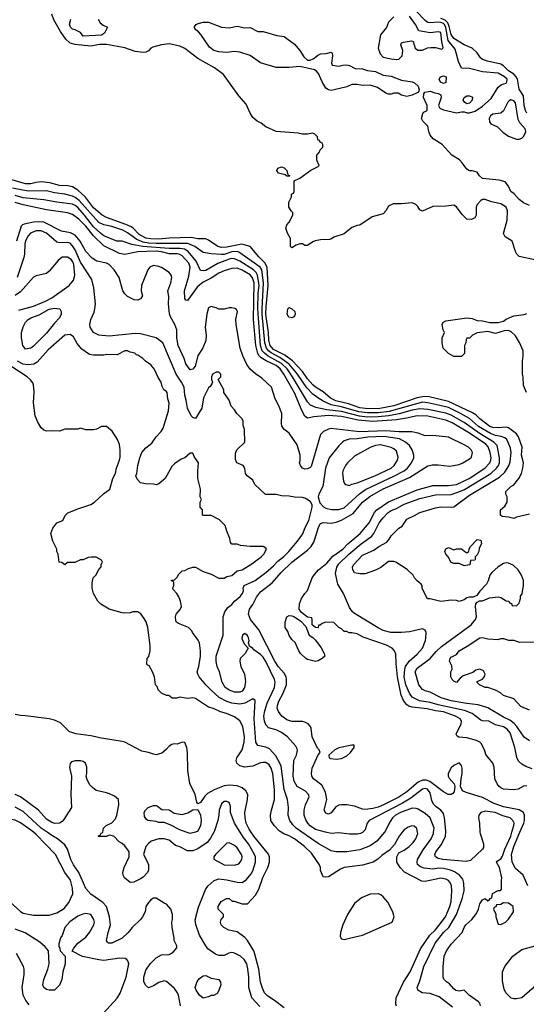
# Model space of a CAD drawing. Header units: inches. Extents: x 1793402 to 1900366, y 320852 to 470679.
# Tile 598 of 604: x 1871924 to 1875805, y 448681 to 456227. Entities that reach past the tile are written whole.
import ezdxf

# ---------------------------------------------------------------- set-up
doc = ezdxf.new("R2010")
doc.units = ezdxf.units.IN
doc.header["$MEASUREMENT"] = 0
doc.layers.add('B8474', color=7, linetype='Continuous')
doc.layers.add('B8475', color=7, linetype='Continuous')

msp = doc.modelspace()

# ---------------------------------------------------------------- linework, layer by layer
at = {"layer": 'B8474', "color": 4}
for points, elevation in [([(1871850, 449466), (1871930, 449391), (1871950, 449378.8), (1872030, 449362.8), (1872150, 449362.8), (1872210, 449381), (1872264.1, 449415.9), (1872300.1, 449459.9), (1872331.7, 449528.3), (1872329.5, 449570), (1872312.8, 449632.8), (1872271.4, 449691.4), (1872199.3, 449830), (1872050, 449982), (1872029, 450000)], 316), ([(1873157.2, 448670), (1873141.2, 448750), (1873133.2, 448770), (1873110, 448802), (1873050, 448855.3), (1873030, 448862), (1872990, 448849), (1872950, 448822), (1872910, 448808), (1872887.3, 448827.3), (1872876.4, 448856.4), (1872875.3, 448890), (1872890, 448942), (1872924, 448990), (1872970, 449038), (1873010, 449061), (1873070, 449062), (1873100.4, 449079.6), (1873127.3, 449112.7), (1873128, 449130), (1873108.7, 449170), (1873108.7, 449190), (1873093.2, 449270), (1873089, 449310), (1873095.3, 449330), (1873095.3, 449370), (1873082, 449410), (1873048.9, 449448.9), (1873030, 449455.3), (1872970, 449494), (1872950, 449494), (1872930, 449482), (1872910, 449462), (1872891, 449430), (1872886, 449390), (1872866, 449350), (1872851, 449330), (1872786, 449270), (1872756, 449230), (1872710, 449189), (1872630, 449149), (1872606, 449150), (1872596.4, 449156.4), (1872588.7, 449170), (1872601.2, 449230), (1872621.2, 449290), (1872612.7, 449350), (1872589, 449430), (1872561.5, 449461.5), (1872470, 449524), (1872430, 449568.7), (1872376.2, 449690), (1872337, 449750), (1872317, 449790), (1872289.6, 449869.6), (1872270, 449904), (1872213.2, 449950), (1872170, 449974), (1872134, 450000)], 312), ([(1873410.6, 450000), (1873385.1, 449954.9), (1873359.5, 449920.5), (1873290, 449872.7), (1873250, 449856), (1873210, 449857.2), (1873150, 449889), (1873118.6, 449898.6), (1873070, 449939.3), (1873030, 449949.3), (1872990, 449949.2), (1872932, 449930), (1872910, 449914), (1872890.9, 449889.1), (1872872, 449830), (1872904.7, 449770), (1872911, 449750), (1872911.3, 449710), (1872904.7, 449690), (1872870, 449655.3), (1872850, 449642), (1872798, 449618), (1872770, 449615.3), (1872728, 449650), (1872718, 449670), (1872715.3, 449690), (1872724, 449730), (1872762, 449810), (1872762, 449850), (1872758, 449858), (1872730, 449895.3), (1872710, 449914), (1872686, 449926), (1872646, 449970), (1872610, 449978), (1872590, 449968), (1872530, 449966), (1872526, 449970), (1872542, 449978), (1872547.3, 449992.7), (1872562, 449998), (1872562.3, 450000)], 308), ([(1873272, 450000), (1873270, 449999), (1873230, 449989.3), (1873199.4, 450000)], 304), ([(1873765.3, 448665.3), (1873702.7, 448730), (1873680.9, 448810), (1873680.9, 448890), (1873673.4, 448953.4), (1873663.7, 448990), (1873643.3, 449023.3), (1873615.3, 449050), (1873570, 449073.2), (1873550, 449077.2), (1873527.5, 449072.5), (1873490, 449055.3), (1873450, 449055.3), (1873424.7, 449064.7), (1873390, 449088.7), (1873366.8, 449106.8), (1873350, 449128.7), (1873301.2, 449210), (1873272.5, 449292.5), (1873269.2, 449329.2), (1873293.8, 449426.2), (1873350, 449564.7), (1873369.2, 449590), (1873414, 449630), (1873450, 449643), (1873510, 449634.9), (1873590, 449616.3), (1873630, 449614.8), (1873662.5, 449637.5), (1873698, 449682), (1873710, 449704.7), (1873731.8, 449770), (1873732, 449810), (1873723.7, 449830), (1873676.2, 449910), (1873638.6, 449958.6), (1873612.9, 450000)], 308), ([(1873950, 448652.7), (1873877.2, 448710), (1873824.4, 448744.4), (1873799.3, 448770), (1873783.9, 448803.9), (1873769.6, 448850), (1873756.9, 448950), (1873725.8, 449065.8), (1873717, 449090), (1873670, 449169), (1873650, 449194), (1873590, 449235.3), (1873526, 449250), (1873488, 449270), (1873468.7, 449290), (1873462, 449310), (1873468.4, 449331.6), (1873486, 449350), (1873486, 449370), (1873446, 449410), (1873446, 449430), (1873468, 449470), (1873508.9, 449491.1), (1873530, 449491.3), (1873552, 449472), (1873568, 449472), (1873630, 449451.3), (1873670, 449452), (1873730, 449518), (1873757.2, 449562.8), (1873788.1, 449651.9), (1873826.6, 449730), (1873838, 449770), (1873839.3, 449810), (1873831.7, 449831.7), (1873717.6, 449970), (1873698.3, 450000)], 304), ([(1874854.8, 450000), (1874830.8, 449970), (1874795.3, 449904.7), (1874758, 449862), (1874698, 449822), (1874667.1, 449792.9), (1874632, 449770), (1874550, 449746), (1874410, 449729.2), (1874382.5, 449717.5), (1874290, 449659), (1874270, 449655.3), (1874250, 449658), (1874230, 449706), (1874229, 449730), (1874221.2, 449750), (1874160.1, 449840.1), (1874106.6, 449890), (1874030, 449949.5), (1873990, 449971.6), (1873947, 449987), (1873927.9, 450000)], 296), ([(1874718.5, 450000), (1874660.7, 449930), (1874610, 449894.5), (1874530, 449863.7), (1874430, 449849.4), (1874349.4, 449849.4), (1874310, 449856), (1874210, 449912.3), (1874085.3, 450000)], 292), ([(1874552, 450000), (1874550, 449998), (1874534, 449990), (1874510, 449984), (1874450, 449984), (1874370, 449996), (1874310, 449989.5), (1874268, 450000)], 288), ([(1874810, 448666), (1874804.7, 448684.7), (1874809.2, 448730), (1874825.2, 448770), (1874865.2, 448850), (1874916.2, 448930), (1874994.7, 449105.3), (1875067.6, 449210), (1875110, 449250.4), (1875187.3, 449350), (1875220.5, 449430), (1875229.6, 449470), (1875235.6, 449550), (1875232, 449590), (1875226, 449610), (1875209, 449630), (1875190, 449640.9), (1875150, 449647), (1875030, 449622.7), (1875004.1, 449624.1), (1874873.6, 449693.6), (1874839, 449730), (1874813.2, 449770), (1874814, 449810), (1874830, 449842), (1874870, 449861), (1874909, 449890), (1874938.9, 449921.1), (1874959, 449950), (1874974, 449990), (1874972.4, 450000)], 296), ([(1875239.7, 448659.7), (1875138.6, 448738.6), (1875070, 448762.7), (1875008, 448770), (1874975.3, 448790), (1874969.4, 448809.4), (1874990, 448862), (1875020.9, 448970), (1875107.6, 449150), (1875170, 449230.5), (1875211.8, 449270), (1875271.6, 449370), (1875315.1, 449490), (1875329.4, 449550), (1875326.6, 449610), (1875318.9, 449638.9), (1875293.2, 449670), (1875255.1, 449695.1), (1875224, 449710), (1875170, 449722.6), (1875136.5, 449723.5), (1875090, 449717.6), (1875023.9, 449723.9), (1874994, 449734), (1874972.7, 449752.7), (1874969.3, 449770), (1874972.3, 449790), (1875016.2, 449863.8), (1875077, 449950), (1875094, 449990), (1875095.1, 450000)], 292), ([(1875450.3, 450000), (1875450.8, 449990), (1875478.8, 449910), (1875476.9, 449883.1), (1875471.1, 449868.9), (1875376.8, 449783.2), (1875344.5, 449775.5), (1875166, 449790), (1875130, 449799.3), (1875109, 449810), (1875104, 449830), (1875113.2, 449850), (1875155.3, 449904.7), (1875186.6, 449970), (1875188.7, 450000)], 288), ([(1875454, 448670), (1875448.7, 448690), (1875440.2, 448700.2), (1875369.4, 448749.4), (1875330, 448788.7), (1875290, 448781.2), (1875266.3, 448786.3), (1875250, 448799), (1875217.5, 448837.5), (1875193.6, 448853.6), (1875174.6, 448874.6), (1875168.7, 448890), (1875168.9, 448968.9), (1875177.2, 449050), (1875194, 449090), (1875230, 449142), (1875315.3, 449230), (1875329, 449270), (1875342, 449290), (1875388.7, 449330), (1875423.1, 449376.9), (1875438, 449410), (1875448.7, 449450), (1875470, 449482), (1875491.3, 449491.3), (1875510, 449474), (1875522, 449478), (1875528, 449492), (1875542, 449498), (1875546, 449530), (1875590, 449552), (1875607.3, 449552.7), (1875616.4, 449563.6), (1875615.3, 449630), (1875619, 449650), (1875599, 449730), (1875578, 449770), (1875582, 449778), (1875610, 449796), (1875623.3, 449816.7), (1875640.5, 449870), (1875686.3, 449970), (1875695, 450000)], 288), ([(1875817.2, 449590), (1875781.2, 449670), (1875722.8, 449722.8), (1875696.9, 449770), (1875692.6, 449830), (1875708.8, 449891.2), (1875756.2, 450000)], 284), ([(1872562.7, 448610), (1872671.3, 448728.7), (1872694.9, 448765.1), (1872740.9, 448890), (1872759.3, 448990), (1872753.2, 449013.2), (1872745.2, 449025.2), (1872732.7, 449032.7), (1872690, 449035.1), (1872570, 449017.6), (1872530, 449020.7), (1872406.3, 449046.3), (1872327.3, 449087.3), (1872338, 449110), (1872369.3, 449150.7), (1872430, 449194.8), (1872459.3, 449230), (1872493.2, 449290), (1872497.2, 449310), (1872493.2, 449330), (1872470, 449368.7), (1872430, 449377.2), (1872407.5, 449372.5), (1872370, 449357.2), (1872307.5, 449312.5), (1872271.3, 449270), (1872250.7, 449209.3), (1872238, 449190), (1872225.4, 449145.4), (1872224.7, 449124.7), (1872232, 449110), (1872234, 449090), (1872274, 449050), (1872271.6, 448991.6), (1872254.8, 448930), (1872246, 448870), (1872230, 448828.7), (1872190.5, 448789.5), (1872150.7, 448789.3), (1872130, 448794), (1872109.2, 448810), (1872102.7, 448830), (1872110, 448872), (1872139.3, 448950), (1872149.3, 448990), (1872144, 449090), (1872120.1, 449120.1), (1872078.3, 449158.3), (1871967.5, 449227.5), (1871890, 449258)], 316), ([(1871997.7, 448677.7), (1871971.8, 448710), (1871951.6, 448750), (1871943.6, 448810), (1871959.5, 448910), (1871958, 448950), (1871952.7, 448970), (1871900.9, 449070)], 324)]:
    msp.add_lwpolyline(points, dxfattribs=dict(at, elevation=elevation))
for points, elevation in [([(1873530, 449919), (1873510, 449915.3), (1873424.7, 449830), (1873412, 449810), (1873412.7, 449792.7), (1873490.6, 449750.6), (1873570, 449747.7), (1873602, 449758), (1873614, 449770), (1873625.2, 449790), (1873629.2, 449810), (1873622.7, 449830), (1873590, 449879), (1873570, 449897.2)], 312), ([(1874670, 449526.6), (1874610, 449524.5), (1874542, 449498), (1874490, 449453.2), (1874434.8, 449370), (1874398.8, 449290), (1874381, 449230), (1874379.6, 449199.6), (1874390, 449182), (1874410, 449178), (1874450, 449186.8), (1874550, 449210.7), (1874779, 449310), (1874793.2, 449350), (1874783.7, 449390), (1874743.9, 449463.9), (1874710, 449505.2), (1874690, 449519.3)], 304), ([(1875630, 449458), (1875610, 449446), (1875578, 449442), (1875572.7, 449427.3), (1875558, 449422), (1875554, 449410), (1875571.6, 449371.6), (1875572, 449350), (1875590, 449294), (1875610, 449292), (1875630, 449302), (1875646, 449310), (1875670, 449334), (1875708, 449390), (1875706, 449430), (1875670, 449455.3)], 288), ([(1875710, 448722), (1875690, 448728.7), (1875649, 448770), (1875636.5, 448796.5), (1875622, 448862), (1875624, 448930), (1875642, 448970), (1875702, 449050), (1875770, 449101), (1875874, 449130), (1875912, 449110), (1875938, 449050), (1875941, 449010), (1875937.3, 448970), (1875924, 448910), (1875874.8, 448830), (1875850, 448799), (1875770, 448729.2), (1875730, 448722)], 284), ([(1873330, 448728.7), (1873302, 448750), (1873275.3, 448790), (1873269, 448810), (1873283.2, 448856.8), (1873302, 448878), (1873330, 448898), (1873350, 448901), (1873390, 448882), (1873450.7, 448870.7), (1873462, 448850), (1873464.7, 448830), (1873450, 448786), (1873436.9, 448763.1), (1873410, 448748), (1873390, 448748), (1873370, 448738)], 308)]:
    msp.add_lwpolyline(points, close=True, dxfattribs=dict(at, elevation=elevation))
at = {"layer": 'B8475', "color": 4}
for points, elevation in [([(1875870, 454385.6), (1875750, 454412.7), (1875732.7, 454430), (1875722.7, 454450), (1875697.2, 454530), (1875643, 454563), (1875630, 454588), (1875657.6, 454690), (1875662.5, 454762.5), (1875652, 454790), (1875610, 454816.9), (1875538, 454830), (1875490, 454849.3), (1875470, 454849.3), (1875457.5, 454842.5), (1875428.6, 454811.4), (1875422, 454790), (1875420.5, 454730), (1875410.4, 454709.6), (1875385.5, 454694.5), (1875350, 454699.5), (1875336, 454710), (1875313.1, 454733.1), (1875270, 454793.2), (1875250, 454806.6), (1875190, 454797), (1875090, 454795.1), (1875010, 454759), (1874990, 454769), (1874974.5, 454794.5), (1874959, 454810), (1874930, 454823.7), (1874850, 454815.1), (1874785.5, 454814.5), (1874750, 454797.2), (1874730, 454761.2), (1874710, 454739.3), (1874624.9, 454715.1), (1874530, 454652.7), (1874510, 454649.3), (1874470, 454633.2), (1874410, 454585.1), (1874330, 454561.2), (1874312.4, 454547.6), (1874296.7, 454543.3), (1874230, 454540.9), (1874187.9, 454532.1), (1874170, 454525.2), (1874130, 454495.3), (1874110, 454495.3), (1874090, 454508.7), (1874070, 454508.7), (1874042, 454498), (1874010, 454478), (1873998, 454490), (1873998, 454550), (1873975.3, 454590), (1873962, 454630), (1873970, 454654), (1873990, 454674), (1874018, 454730), (1874018, 454750), (1874003.1, 454763.1), (1873986, 454790), (1873987.3, 454827.3), (1874006, 454870), (1874006, 454890), (1874022, 454898), (1874026, 454910), (1874027.3, 454992.7), (1874070, 455011.3), (1874154, 455074), (1874210, 455102), (1874218, 455110), (1874202, 455150), (1874202, 455190), (1874218, 455210), (1874226, 455230), (1874246, 455250), (1874246, 455270), (1874242, 455282), (1874227.3, 455287.3), (1874222, 455302), (1874207.3, 455307.3), (1874206, 455330), (1874186, 455350), (1874170, 455358), (1874130, 455348.7), (1874091.1, 455348.9), (1874058.6, 455358.6), (1873890, 455369.5), (1873810, 455406.6), (1873775.1, 455435.1), (1873744, 455450), (1873710, 455477.2), (1873689.7, 455509.7), (1873659.6, 455579.6), (1873604.4, 455644.4), (1873485.8, 455805.8), (1873417.7, 455857.7), (1873290, 455929.5), (1873190, 456006), (1873150, 456023.7), (1873070, 456040.9), (1873010, 456035.1), (1872944.5, 456015.5), (1872930, 456009.2), (1872910, 455989.2), (1872890, 455977.2), (1872870, 455975.1), (1872810, 455984.2), (1872730, 456011.6), (1872590, 456037.6), (1872536.6, 456036.6), (1872470, 456024.4), (1872350, 456036.3), (1872310, 456047.8), (1872278.4, 456078.4), (1872236.6, 456136.6), (1872186.2, 456226.2), (1872169.5, 456270)], 256), ([(1874790, 456248.7), (1874750, 456208.7), (1874734, 456166), (1874687.7, 456110), (1874670.6, 456010), (1874685.2, 455965.2), (1874710, 455941), (1874770, 455926), (1874810, 455921), (1874830, 455924.7), (1874855.3, 455950), (1874859, 455990), (1874845.2, 456034.8), (1874849.3, 456050.7), (1874864.5, 456055.5), (1874924.7, 456064.7), (1874939.8, 456059.8), (1874954.8, 456010), (1874973.4, 455993.4), (1875010, 455993), (1875049.7, 456010.3), (1875075.2, 456015.2), (1875110, 456014), (1875158, 456002), (1875168.4, 456011.6), (1875158, 456058), (1875150, 456128), (1875130, 456134.5), (1875070, 456125.6), (1874982, 456142), (1874957.2, 456190), (1874910, 456254)], 256), ([(1875830, 454802), (1875784.1, 454824.1), (1875750, 454848.7), (1875712.9, 454892.9), (1875688, 454910), (1875668.7, 454950), (1875644, 454984), (1875596.5, 454996.5), (1875469.3, 455009.3), (1875448, 455030), (1875430, 455058), (1875390, 455068.7), (1875370, 455069), (1875350, 455082), (1875315.3, 455130), (1875292.9, 455152.9), (1875235.3, 455190), (1875162, 455270), (1875092.9, 455312.9), (1875070, 455342), (1875058, 455370), (1875052, 455412), (1875012.7, 455450), (1875003.7, 455470), (1875012.9, 455507.1), (1875021.2, 455518.8), (1875046, 455530), (1875046, 455570), (1875018, 455630), (1875020.4, 455659.6), (1875028.4, 455671.6), (1875070, 455678), (1875105.4, 455665.4), (1875130, 455662), (1875151.3, 455651.3), (1875152, 455630), (1875132, 455570), (1875142, 455550), (1875170, 455536), (1875270, 455512), (1875310, 455522), (1875330, 455522), (1875352.7, 455512.7), (1875370, 455512), (1875413.6, 455526.4), (1875470, 455564.7), (1875536.5, 455623.5), (1875589, 455710), (1875615.3, 455730), (1875650, 455741), (1875657.2, 455750), (1875659.3, 455770), (1875639.3, 455790), (1875590, 455817.6), (1875470, 455827), (1875370, 455854), (1875310, 455855.3), (1875285.8, 455905.8), (1875260.8, 456000.8), (1875207.8, 456067.8), (1875190, 456166.6), (1875178.5, 456190), (1875170, 456198.5), (1875150, 456206.2), (1875130, 456208.7), (1875070, 456202.6), (1875050, 456206.6), (1875030, 456219.7), (1874965.1, 456290)], 252), ([(1872524.7, 456230), (1872542, 456202), (1872564, 456184), (1872598, 456170), (1872575.2, 456124.8), (1872550, 456109.5), (1872410, 456102), (1872389.2, 456129.2), (1872350, 456149), (1872330, 456154), (1872314, 456170), (1872306.6, 456193.4), (1872315.3, 456230)], 252), ([(1875809.7, 455509.7), (1875798.4, 455530), (1875789.7, 455570), (1875784.7, 455644.7), (1875750, 455695.3), (1875738, 455770), (1875727.8, 455790), (1875709.8, 455809.8), (1875670, 455836.3), (1875630, 455873.6), (1875610, 455886), (1875508.2, 455908.2), (1875470, 455922), (1875454.9, 455934.9), (1875430, 455972.7), (1875390, 456009.3), (1875330, 456035.6), (1875250, 456083.5), (1875230, 456112.7), (1875215.4, 456175.4), (1875203.8, 456203.8), (1875183.8, 456223.8), (1875150, 456236.8)], 248), ([(1875830, 452438), (1875730, 452414), (1875710, 452404), (1875670, 452415.3), (1875620.4, 452420.4), (1875608, 452430), (1875608, 452470), (1875640.4, 452499.6), (1875658, 452530), (1875658, 452570), (1875648, 452590), (1875648, 452610), (1875688, 452650), (1875710, 452662), (1875749.3, 452710.7), (1875769.2, 452750), (1875779, 452790), (1875782.7, 452830), (1875767.6, 452890), (1875774, 452950), (1875745.1, 453030), (1875730, 453052), (1875670, 453098.4), (1875650, 453105.1), (1875590, 453098.7), (1875550, 453100.5), (1875527, 453110), (1875450, 453167.6), (1875418.2, 453198.2), (1875393, 453213), (1875210, 453299.7), (1875050, 453340.4), (1875010, 453337.8), (1874970, 453327.8), (1874790, 453268), (1874670, 453244.8), (1874572.8, 453247.2), (1874530, 453253.3), (1874443.1, 453283.1), (1874346.3, 453306.3), (1874306.2, 453326.2), (1874250, 453375.1), (1874190, 453411.2), (1874169, 453429), (1874130, 453473.6), (1874091.6, 453531.6), (1874013.6, 453613.6), (1873955.8, 453655.8), (1873870, 453700.4), (1873842.8, 453730), (1873832.3, 453770), (1873829.8, 453830), (1873811.3, 453970), (1873812.8, 454030), (1873828.9, 454190), (1873819.8, 454330), (1873803.3, 454363.3), (1873756, 454410), (1873689, 454490), (1873626.7, 454506.7), (1873510, 454483.5), (1873470, 454481.1), (1873442.7, 454490), (1873370, 454538), (1873350, 454546.6), (1873290, 454547.8), (1873237.7, 454557.7), (1873070, 454553.3), (1872990, 454546), (1872930, 454547), (1872890, 454552.7), (1872839.7, 454579.7), (1872791.8, 454631.8), (1872779.6, 454639.6), (1872738.5, 454658.5), (1872590, 454711.5), (1872555.1, 454730), (1872490, 454785.6), (1872427.5, 454867.5), (1872370, 454920.7), (1872330, 454945.1), (1872293.6, 454953.6), (1872230, 454956.2), (1872155.8, 454975.8), (1872090, 454983.6), (1872050, 454980.5), (1872010, 454968.3), (1871968, 454970), (1871810, 455016.2)], 264), ([(1875830, 450699), (1875790, 450729.2), (1875732, 450810), (1875712.1, 450832.1), (1875678.2, 450858.2), (1875630, 450880.7), (1875510, 450952.3), (1875435.8, 450975.8), (1875350, 450985.1), (1875230, 451006.6), (1875154, 451030), (1875070, 451073.2), (1875030, 451082.7), (1875010, 451093.2), (1874982.7, 451130), (1874954, 451230), (1874970, 451256), (1875069.6, 451330.3), (1875115.3, 451384.7), (1875155.9, 451424.1), (1875384, 451590), (1875415.3, 451630), (1875424, 451650), (1875415.3, 451730), (1875418, 451750), (1875430, 451762), (1875448, 451772), (1875470, 451772), (1875523.1, 451796.9), (1875590, 451804.7), (1875610, 451798), (1875650, 451772), (1875671.6, 451771.6), (1875678, 451758), (1875692.7, 451752.7), (1875698, 451738), (1875730, 451734), (1875750, 451754), (1875754.6, 451765.4), (1875762, 451790), (1875762, 451810), (1875772.7, 451827.3), (1875785.2, 451890), (1875785.2, 451930), (1875769, 451970), (1875742, 452010), (1875705.6, 452045.6), (1875670, 452062), (1875650, 452064), (1875630, 452059), (1875590, 452034), (1875541, 451990), (1875526, 451970), (1875514.4, 451925.6), (1875499.8, 451900.2), (1875450, 451848), (1875425.4, 451814.6), (1875399.6, 451800.4), (1875370, 451802), (1875350, 451795.3), (1875330, 451782), (1875290, 451768.7), (1875270, 451775.3), (1875230, 451779), (1875150, 451768.7), (1875070, 451788), (1875048.9, 451788.9), (1875008.4, 451868.4), (1875008, 451890), (1875000.4, 451900.4), (1874970, 451926), (1874949.1, 451949.1), (1874938, 451970), (1874892.9, 452012.9), (1874806, 452070), (1874790, 452075.3), (1874750, 452075.3), (1874690.9, 452029.1), (1874650.7, 452009.3), (1874570, 451981.2), (1874530, 451979), (1874490, 451988.7), (1874475.3, 452010), (1874474, 452030), (1874481.2, 452050), (1874550, 452122), (1874637.5, 452162.5), (1874675.3, 452190), (1874737, 452223), (1874755.5, 452244.5), (1874770, 452271.3), (1874828, 452330), (1874854.6, 452345.4), (1874890, 452398), (1874950, 452426), (1874990, 452451), (1875110, 452486.8), (1875150, 452493.4), (1875229.4, 452490.6), (1875250, 452494.8), (1875370, 452582.4), (1875600.1, 452719.9), (1875640.7, 452759.3), (1875671.2, 452808.8), (1875681, 452839), (1875689.6, 452910), (1875683.9, 452943.9), (1875667.7, 452987.7), (1875655.1, 453010), (1875641.6, 453021.6), (1875612.6, 453032.6), (1875570, 453039.1), (1875530, 453054.7), (1875440.5, 453110), (1875369.8, 453169.8), (1875300.7, 453210), (1875210, 453254.2), (1875144, 453270), (1875050, 453291), (1875010, 453294.5), (1874755, 453224.9), (1874670, 453213.6), (1874590, 453213), (1874521.6, 453221.6), (1874390, 453260.3), (1874310, 453274.7), (1874250, 453303), (1874208.5, 453328.5), (1874170, 453357.6), (1874124.7, 453404.7), (1874053.7, 453510), (1873987.9, 453587.9), (1873917.8, 453637.8), (1873850, 453673.6), (1873829.3, 453689.3), (1873815.5, 453710), (1873802.9, 453750), (1873782.7, 453970), (1873781, 454010), (1873793.3, 454210), (1873779.2, 454310), (1873766, 454330), (1873604.4, 454444.4), (1873589.7, 454449.7), (1873550, 454448.6), (1873490, 454428.5), (1873470, 454426.9), (1873391.7, 454431.7), (1873330, 454443.7), (1873266.6, 454490), (1873211.7, 454511.7), (1872970, 454510.7), (1872910, 454514.6), (1872870, 454522.9), (1872822, 454542), (1872750, 454594.7), (1872713.9, 454613.9), (1872630, 454641.3), (1872570, 454654.7), (1872530, 454673.3), (1872380.9, 454840.9), (1872350, 454865.1), (1872330, 454874.3), (1872270, 454889.6), (1872190, 454899.7), (1872130, 454914.3), (1871990, 454912.6), (1871870, 454934.7)], 268), ([(1875850, 450486), (1875802.5, 450502.5), (1875770, 450521.2), (1875744.8, 450544.8), (1875731.9, 450571.9), (1875717.6, 450650), (1875680.8, 450760.8), (1875659.3, 450790), (1875630, 450807), (1875570, 450823.7), (1875518, 450850), (1875470, 450852.7), (1875457.5, 450857.5), (1875389.6, 450909.7), (1875332.7, 450932.7), (1875130, 450975.6), (1875070, 450994), (1874986.3, 451006.3), (1874930, 451035.1), (1874910, 451065.2), (1874882.6, 451130), (1874869.7, 451190), (1874873.9, 451246.1), (1874880.7, 451270), (1874908.3, 451311.7), (1874970, 451364), (1875010, 451411.3), (1875032.7, 451470), (1875036, 451490), (1875037.2, 451530), (1875030, 451548), (1875010, 451559), (1874910, 451536), (1874850, 451529.4), (1874768, 451530), (1874710, 451547), (1874670, 451567), (1874490, 451677.2), (1874471.9, 451691.9), (1874450, 451722), (1874405.2, 451830), (1874361.2, 451901.2), (1874343.3, 451983.3), (1874354, 452030), (1874370, 452056.3), (1874447, 452130), (1874540.9, 452210), (1874620.9, 452270), (1874637, 452290), (1874679.5, 452370), (1874709.4, 452410), (1874746.6, 452450), (1874770, 452465.5), (1874810, 452481.6), (1874870, 452514), (1874990, 452558.4), (1875110, 452586), (1875230, 452588.4), (1875287.9, 452607.9), (1875332.6, 452627.4), (1875534.5, 452750), (1875578.4, 452790), (1875593.6, 452810), (1875600.5, 452830), (1875599.6, 452870), (1875582.7, 452962.7), (1875557, 452990), (1875452.2, 453052.2), (1875330, 453140.4), (1875230, 453196), (1875190, 453211), (1875050, 453239.7), (1874990, 453244.4), (1874930, 453234.8), (1874832.7, 453207.3), (1874750.1, 453189.9), (1874670, 453182.6), (1874590, 453181.5), (1874528, 453188), (1874390, 453224.8), (1874276.8, 453236.8), (1874194.3, 453254.3), (1874151.5, 453271.5), (1874130, 453299.3), (1874015.1, 453490), (1873973.5, 453550), (1873931, 453591), (1873828.6, 453648.6), (1873799.7, 453670), (1873781.5, 453690), (1873768.9, 453730), (1873749, 454010), (1873751.6, 454130), (1873757.7, 454190), (1873745.3, 454270), (1873736.9, 454290), (1873715.6, 454310), (1873610, 454376.4), (1873570, 454394.3), (1873550, 454395.8), (1873530, 454391.2), (1873441.5, 454358.5), (1873350, 454305.1), (1873330, 454302), (1873310, 454305.2), (1873277.4, 454377.4), (1873216.2, 454450), (1873187.8, 454467.8), (1873150, 454474.6), (1873070, 454472.7), (1872867.5, 454487.5), (1872783.5, 454503.5), (1872710, 454529.3), (1872668, 454530), (1872570, 454571.8), (1872542.9, 454590), (1872490, 454638.7), (1872421.1, 454730), (1872370, 454787.6), (1872350, 454804.2), (1872330, 454813), (1872210, 454827.8), (1872110, 454847.6), (1871950, 454861.1), (1871890, 454879.1)], 272), ([(1875810, 450353.2), (1875790, 450354), (1875742, 450330), (1875710, 450323.7), (1875630.6, 450329.4), (1875610, 450340.9), (1875597.2, 450350), (1875582.7, 450370), (1875565.2, 450410), (1875558, 450498), (1875548.7, 450530), (1875494.6, 450594.6), (1875484, 450630), (1875458.6, 450678.6), (1875449.3, 450689.3), (1875422.7, 450702.7), (1875350, 450722), (1875289.3, 450729.3), (1875275.3, 450735.3), (1875268.7, 450750), (1875306, 450830), (1875309.2, 450850), (1875299, 450870), (1875264, 450890), (1875170, 450922.6), (1875110, 450931), (1875046.3, 450946.3), (1874930, 450958), (1874906, 450966), (1874890, 450977), (1874864.2, 451010), (1874846.9, 451050), (1874817.7, 451190), (1874807.3, 451292.7), (1874805.2, 451365.2), (1874795.3, 451390), (1874778, 451410), (1874733.8, 451433.8), (1874554.6, 451494.6), (1874510, 451519), (1874470, 451528.7), (1874448.9, 451528.9), (1874430, 451538), (1874410, 451538), (1874390, 451558), (1874368.9, 451568.9), (1874330, 451608), (1874270, 451608.7), (1874241, 451599), (1874226, 451586), (1874214, 451586), (1874210, 451566), (1874190, 451568), (1874166, 451590), (1874166, 451630), (1874162, 451642), (1874130, 451648), (1874105.2, 451665.2), (1874083.7, 451683.7), (1874066, 451710), (1874069, 451749), (1874082, 451790), (1874108.7, 451830), (1874130, 451851.3), (1874166, 451950), (1874183.9, 451976.1), (1874213.2, 452010), (1874277.1, 452062.9), (1874324.2, 452115.8), (1874399.5, 452170), (1874438.4, 452210), (1874532, 452290), (1874600.7, 452370), (1874641.6, 452450), (1874659.5, 452470), (1874750, 452531.8), (1874970, 452622.6), (1875090, 452655.8), (1875210, 452657), (1875270, 452665.7), (1875366.6, 452710), (1875487, 452790), (1875526, 452830), (1875534, 452850), (1875535.1, 452870), (1875529.7, 452910), (1875514.5, 452954.5), (1875494.9, 452974.9), (1875370, 453059.1), (1875237.8, 453137.8), (1875190, 453157.7), (1875050, 453188.4), (1874970, 453191.1), (1874888.1, 453171.9), (1874810, 453159.8), (1874630, 453148.2), (1874517.5, 453157.5), (1874390, 453185.6), (1874290, 453192.8), (1874177.3, 453182.7), (1874130, 453172.3), (1874108.4, 453188.4), (1874087.6, 453227.6), (1874030, 453366), (1873948.2, 453510), (1873920.5, 453550), (1873890, 453575.6), (1873812.4, 453612.4), (1873775.2, 453635.2), (1873758.9, 453650), (1873748.2, 453668.2), (1873732.5, 453730), (1873715.6, 453930), (1873719.8, 454210), (1873708.1, 454248.1), (1873690.6, 454270.6), (1873630, 454308.3), (1873590, 454322.4), (1873550, 454319.6), (1873490, 454302.9), (1873450, 454284.5), (1873390, 454245.1), (1873330, 454215.6), (1873303.8, 454196.2), (1873283.4, 454176.6), (1873210, 454075.3), (1873198, 454078), (1873189.4, 454090), (1873188, 454150), (1873219.2, 454260.8), (1873229.7, 454330), (1873220.3, 454360.3), (1873170, 454416.9), (1873150, 454428.2), (1873131.9, 454431.9), (1873070, 454433.8), (1873010, 454449), (1872970, 454453.4), (1872830, 454448.4), (1872730, 454427.3), (1872690, 454436.3), (1872570, 454493.6), (1872490, 454571.3), (1872430, 454644.7), (1872377.6, 454697.6), (1872330, 454733.6), (1872290, 454747.8), (1872128.7, 454770), (1871950, 454808.4), (1871890, 454825.7)], 276), ([(1875756.2, 450000), (1875786.6, 450070), (1875791.3, 450090), (1875791.8, 450130), (1875783.7, 450150), (1875750, 450171.6), (1875630, 450194.7), (1875560.3, 450220.3), (1875470, 450265.6), (1875343.7, 450303.7), (1875317.2, 450317.2), (1875302, 450350), (1875306, 450410), (1875314, 450450), (1875314, 450490), (1875309.2, 450510), (1875290, 450532.7), (1875250, 450512.3), (1875230, 450492.7), (1875207.7, 450450), (1875207.3, 450430), (1875213.7, 450413.7), (1875252, 450370), (1875258, 450350), (1875252, 450310), (1875243.6, 450296.4), (1875230, 450288), (1875206, 450290), (1875170, 450309), (1875067.2, 450387.3), (1875037.5, 450397.5), (1875010, 450398.9), (1874976.9, 450383.1), (1874890.2, 450309.8), (1874830, 450268.2), (1874711.2, 450208.8), (1874670, 450192.8), (1874630, 450180.5), (1874570, 450173.3), (1874550, 450175.6), (1874490, 450199.6), (1874430.5, 450209.5), (1874390, 450209.4), (1874370, 450206), (1874345.5, 450194.5), (1874310, 450148), (1874290, 450138), (1874270, 450146), (1874258, 450170), (1874278, 450250), (1874267.9, 450307.9), (1874239.3, 450359.3), (1874174, 450410), (1874161.2, 450430), (1874159.3, 450450), (1874165.2, 450490), (1874210, 450594), (1874226, 450610), (1874218, 450630), (1874204.7, 450644.7), (1874165.2, 450730), (1874158, 450798), (1874152.7, 450810), (1874133.2, 450830), (1874110, 450843.7), (1874090, 450849.4), (1874010, 450849.5), (1873970, 450862), (1873933.2, 450890), (1873905.8, 450925.8), (1873898, 450950), (1873899.5, 450970), (1873910, 451004.7), (1873940.8, 451059.2), (1873967.3, 451130), (1873969.6, 451169.6), (1873965.1, 451190), (1873950, 451219.3), (1873907.5, 451267.5), (1873878, 451310), (1873755.6, 451550), (1873692.3, 451630), (1873676, 451670), (1873684, 451710), (1873710, 451746), (1873738.9, 451801.1), (1873770, 451842.8), (1873859.3, 451910), (1873926.6, 451990), (1874009.4, 452070), (1874130, 452160.5), (1874158, 452190), (1874177.7, 452222.3), (1874216.6, 452343.4), (1874230, 452366), (1874250, 452373.4), (1874310, 452367.3), (1874350, 452375.5), (1874390, 452390.5), (1874478.2, 452441.8), (1874550.9, 452529.1), (1874606.7, 452573.3), (1874708.8, 452631.2), (1874910, 452718.7), (1875050, 452807.7), (1875084.1, 452815.9), (1875130, 452816.3), (1875215.9, 452804.1), (1875290, 452818), (1875319, 452830), (1875370, 452860.7), (1875385.1, 452874.9), (1875394, 452910), (1875383.7, 452930), (1875362.7, 452950), (1875330, 452969.5), (1875210, 453026.6), (1875090, 453039), (1875030, 453037.2), (1874977.5, 453057.5), (1874927.6, 453067.6), (1874830, 453068.6), (1874730, 453076.1), (1874528.6, 453068.6), (1874310, 453093), (1874290, 453089.6), (1874250.7, 453070), (1874230, 453049), (1874156.7, 452803.3), (1874150, 452794), (1874130, 452784), (1874110, 452782), (1874090, 452788.7), (1874075.3, 452810), (1874069, 452830), (1874073.2, 452846.8), (1874072.7, 452890), (1874050, 452968.7), (1873990, 453059), (1873948.7, 453090), (1873933.6, 453113.6), (1873929, 453130), (1873932.3, 453210), (1873910, 453268.7), (1873882, 453322), (1873854.5, 453410), (1873779.4, 453479.4), (1873730, 453511.8), (1873689.8, 453549.8), (1873664.9, 453584.9), (1873633.6, 453650), (1873613.6, 453710), (1873581.6, 453890), (1873580.7, 453930), (1873594, 453990), (1873584.7, 454004.7), (1873572.9, 454012.9), (1873550, 454019), (1873530, 454019), (1873490, 454009), (1873450, 454009), (1873430, 454019), (1873390, 454028.7), (1873370, 454018), (1873359.1, 453970), (1873346.4, 453870), (1873352.8, 453807.2), (1873350.5, 453769.5), (1873326.7, 453713.3), (1873288, 453650), (1873267.5, 453572.5), (1873250, 453548.7), (1873230, 453544), (1873197.2, 453590), (1873183.7, 453630), (1873137.6, 453730), (1873127.3, 453790), (1873127, 453850), (1873113.6, 453890), (1873080.7, 453950), (1873072.9, 453972.9), (1873063.6, 454050), (1873066.6, 454106.6), (1873059.3, 454150), (1873082.7, 454210), (1873089.2, 454250), (1873084, 454270), (1873068.7, 454290), (1873010, 454329), (1872990, 454335.1), (1872950, 454342.7), (1872921, 454330), (1872906.8, 454310), (1872858, 454190), (1872856, 454150), (1872864.7, 454110), (1872850, 454088), (1872830, 454078), (1872800.4, 454080.4), (1872750, 454106), (1872730, 454126), (1872715.3, 454150), (1872686, 454250), (1872649.2, 454310), (1872609.2, 454350), (1872590, 454362), (1872515.9, 454375.9), (1872480.5, 454400.5), (1872430, 454449.3), (1872387.6, 454530), (1872350, 454575.1), (1872313.4, 454593.4), (1872245.9, 454605.9), (1872110, 454674.7), (1872070, 454678.3), (1872030, 454675.8), (1871958.8, 454661.2), (1871945.3, 454654.7), (1871936.4, 454643.6), (1871899.5, 454530)], 284), ([(1874268, 450000), (1874190, 450019.5), (1874150, 450049.4), (1874132.3, 450070), (1874115.3, 450095.3), (1874103.7, 450130), (1874103.7, 450170), (1874115.1, 450210), (1874141.2, 450270), (1874137.2, 450290), (1874113.8, 450313.8), (1874049.6, 450349.6), (1874027.3, 450390), (1874019.5, 450430), (1874025.2, 450550), (1874044, 450590), (1874052.5, 450627.5), (1874050, 450638), (1874038.6, 450658.6), (1873975.3, 450730), (1873930, 450765.2), (1873890, 450784), (1873830, 450799), (1873810, 450822), (1873799.5, 450850), (1873795.6, 450890), (1873801.6, 450930), (1873821.3, 450990), (1873875.6, 451110), (1873882, 451150), (1873877, 451170), (1873810, 451309.2), (1873790, 451340.9), (1873770, 451362.7), (1873717.2, 451397.2), (1873710, 451408), (1873686, 451426), (1873678, 451450), (1873682, 451470), (1873677.2, 451490), (1873670, 451508), (1873650, 451522), (1873632, 451510), (1873625.4, 451485.4), (1873643.6, 451443.6), (1873674, 451410), (1873652, 451370), (1873614, 451330), (1873612, 451310), (1873618, 451270), (1873646.8, 451210), (1873650, 451194), (1873653.2, 451153.2), (1873647.3, 451110), (1873630, 451081.2), (1873610, 451073.2), (1873570, 451073.2), (1873530, 451087.3), (1873510, 451100.9), (1873499.3, 451110), (1873476, 451150), (1873454, 451230), (1873437.2, 451270), (1873429.4, 451309.4), (1873429.4, 451349.4), (1873482, 451510), (1873482, 451650), (1873495.3, 451690), (1873518, 451722), (1873550, 451746), (1873569.2, 451770), (1873613.1, 451806.9), (1873631.4, 451828.6), (1873638, 451850), (1873637.2, 451870), (1873645.2, 451890), (1873729.2, 451930), (1873810, 451990.6), (1873870, 452042), (1873902.8, 452077.2), (1873948.1, 452111.9), (1873986, 452150), (1874053.2, 452230), (1874094.2, 452285.8), (1874109.6, 452330.4), (1874139.5, 452390), (1874166, 452490), (1874165.2, 452510), (1874152.9, 452532.9), (1874116.6, 452556.6), (1874090, 452565.2), (1874030, 452566.6), (1873990, 452575.1), (1873930, 452579), (1873890, 452589), (1873808.4, 452588.4), (1873725.6, 452665.6), (1873710, 452698), (1873668, 452730), (1873655.3, 452750), (1873648.7, 452790), (1873635.3, 452810), (1873588, 452830), (1873576.4, 452856.4), (1873576.4, 452903.6), (1873588.7, 452930), (1873648, 452990), (1873647.3, 453087.3), (1873636.4, 453116.4), (1873635.3, 453150), (1873628.9, 453168.9), (1873588, 453210), (1873570, 453238), (1873544.7, 453264.7), (1873528, 453310), (1873488, 453370), (1873488, 453390), (1873446, 453470), (1873466, 453490), (1873466, 453510), (1873450, 453526), (1873430, 453526), (1873402, 453510), (1873394, 453490), (1873394, 453470), (1873402, 453450), (1873399.6, 453440.4), (1873383.6, 453416.4), (1873370, 453406), (1873331.3, 453330), (1873321, 453250), (1873272, 453170), (1873250, 453178), (1873238, 453190), (1873209.5, 453249.5), (1873200.9, 453310), (1873189.6, 453349.6), (1873183.7, 453410), (1873163.7, 453450), (1873123.7, 453510), (1873022, 453750), (1872969.1, 453789.1), (1872850, 453819.3), (1872810, 453821.2), (1872610, 453802.7), (1872530.9, 453809.1), (1872488.7, 453830), (1872464, 453870), (1872461.2, 453890), (1872469.3, 453930), (1872495.5, 453984.5), (1872501.2, 454010), (1872505.2, 454050), (1872492.9, 454172.9), (1872476.5, 454236.5), (1872390, 454369.3), (1872350, 454462.7), (1872330, 454495.1), (1872310, 454514.5), (1872290, 454520.7), (1872230, 454516.2), (1872210, 454522), (1872129.2, 454590), (1872090, 454607.6), (1872050, 454609.6), (1872007.7, 454590), (1871990, 454569.3), (1871970, 454533.2), (1871963.7, 454510), (1871962, 454430), (1871956.7, 454403.3), (1871905.5, 454250)], 288), ([(1871918.4, 454001.6), (1872030, 454032.4), (1872121.2, 454070), (1872170, 454095.5), (1872303.7, 454190), (1872337, 454230), (1872347.6, 454270), (1872338.3, 454350), (1872331.8, 454371.8), (1872318.4, 454390), (1872290, 454407.6), (1872250, 454406.6), (1872218, 454382), (1872150, 454299.3), (1872130, 454282.7), (1872050, 454265.2), (1872030, 454254), (1871930, 454140.9), (1871890, 454112.3)], 292), ([(1875808, 453370), (1875783.1, 453423.1), (1875782, 453490), (1875775.3, 453510), (1875775.3, 453610), (1875782, 453650), (1875782, 453690), (1875753.6, 453753.6), (1875723.1, 453803.1), (1875690, 453835.3), (1875670, 453844), (1875636.9, 453843.1), (1875570, 453822), (1875510, 453838), (1875430, 453828), (1875394, 453810), (1875370, 453786), (1875350, 453786), (1875343.6, 453776.4), (1875342, 453750), (1875332, 453730), (1875331.6, 453668.4), (1875310, 453646), (1875250, 453646), (1875210, 453668.7), (1875169.2, 453710), (1875161.2, 453750), (1875162, 453790), (1875178, 453830), (1875169.1, 453849.1), (1875161.2, 453890), (1875169.2, 453910), (1875190, 453919.1), (1875350, 453942), (1875390, 453936.3), (1875430, 453922), (1875470, 453918.8), (1875526.4, 453906.4), (1875590, 453906), (1875630, 453917.3), (1875650, 453930.6), (1875710, 453956.3), (1875790, 453967.7), (1875810, 453974.8)], 256), ([(1874085.3, 450000), (1874042.7, 450030), (1874015.9, 450055.9), (1873993.2, 450090), (1873981.2, 450130), (1873982.7, 450190), (1873975.1, 450250), (1873950, 450328), (1873926.3, 450506.3), (1873917.6, 450530), (1873886, 450586), (1873837.6, 450637.6), (1873810, 450652.3), (1873750, 450664), (1873733.2, 450690), (1873719.6, 450870), (1873728, 451010), (1873710, 451022), (1873650.3, 450989.7), (1873610, 450982.4), (1873550, 450987.6), (1873510, 451000.9), (1873453.4, 451033.4), (1873390, 451089.2), (1873350, 451129), (1873299, 451190), (1873289, 451210), (1873284, 451230), (1873297.2, 451270), (1873309.4, 451350), (1873309.3, 451390), (1873301.2, 451450), (1873292.1, 451472.1), (1873249.4, 451529.4), (1873244, 451544), (1873218, 451570), (1873140.4, 451600.4), (1873126, 451610), (1873120.4, 451620.4), (1873118, 451650), (1873122, 451670), (1873153.6, 451706.4), (1873164, 451730), (1873157.2, 451770), (1873143.7, 451803.7), (1873129.2, 451829.2), (1873100.4, 451860.4), (1873098, 451870), (1873106, 451890), (1873106, 451910), (1873102, 451922), (1873087.3, 451927.3), (1873087.3, 451932.7), (1873110, 451934), (1873130, 451954), (1873143.1, 451976.9), (1873170, 452002), (1873190, 452004.7), (1873218, 452022), (1873250, 452031), (1873270.7, 452030.7), (1873330, 451998), (1873390, 451978), (1873450, 451947.3), (1873490, 451947.7), (1873510, 451958.8), (1873550, 451966.8), (1873590, 452002), (1873630, 452011.3), (1873703.1, 452056.9), (1873775.3, 452110), (1873795.3, 452130), (1873815.3, 452170), (1873810, 452178), (1873788.4, 452188.4), (1873690, 452189), (1873616.4, 452196.4), (1873590, 452208), (1873548.4, 452208.4), (1873540.4, 452220.4), (1873535.3, 452250), (1873510, 452306), (1873498, 452350), (1873454.6, 452394.6), (1873390, 452428), (1873330, 452426), (1873326, 452430), (1873326, 452470), (1873308, 452490), (1873308, 452530), (1873318, 452550), (1873308, 452570), (1873308.7, 452630), (1873288.9, 452711.1), (1873288.9, 452768.9), (1873295.3, 452830), (1873260.2, 452880.2), (1873250, 452906), (1873230, 452906), (1873190, 452868), (1873162, 452858), (1873110, 452824), (1873090, 452802), (1873038, 452710), (1872990, 452668.7), (1872970, 452662), (1872950, 452668), (1872888.9, 452668.9), (1872850, 452678), (1872824.7, 452704.7), (1872815.3, 452730), (1872822, 452750), (1872829, 452810), (1872844, 452870), (1872861.2, 452910), (1872890, 452946), (1872937.5, 452982.5), (1872969, 453030), (1873009, 453070), (1873022.7, 453097.3), (1873064, 453230), (1873068.9, 453288.9), (1873060.2, 453320.2), (1873055.3, 453370), (1873050, 453378), (1873029, 453389), (1873014.6, 453414.6), (1873008, 453450), (1872984.7, 453484.7), (1872955.3, 453550), (1872930, 453582), (1872888.9, 453608.9), (1872868, 453630), (1872830, 453655.3), (1872818, 453658), (1872806, 453670), (1872770, 453678), (1872750, 453688), (1872730, 453688), (1872670, 453658), (1872590, 453662), (1872570, 453655.3), (1872490, 453655.3), (1872460.4, 453660.4), (1872400.9, 453700.9), (1872365.1, 453745.1), (1872336.6, 453796.6), (1872310, 453813.2), (1872270, 453809), (1872143.4, 453696.6), (1872058.7, 453601.3), (1872032.4, 453587.6), (1871990, 453581.6), (1871950, 453586), (1871906.6, 453610)], 292), ([(1873927.9, 450000), (1873913.2, 450010), (1873873.2, 450050), (1873849.5, 450089.5), (1873846, 450130), (1873852.7, 450170), (1873876.2, 450250), (1873876.6, 450323.4), (1873862.4, 450450), (1873851.8, 450490), (1873835.6, 450515.6), (1873810, 450535.1), (1873790, 450535.1), (1873768.5, 450531.5), (1873710, 450506.6), (1873650, 450499.3), (1873610, 450509.3), (1873589, 450530), (1873584, 450550), (1873589, 450570), (1873629.4, 450630), (1873645.1, 450690), (1873647.3, 450730), (1873634.5, 450810), (1873610, 450854), (1873570, 450885.2), (1873509.4, 450909.4), (1873462, 450922), (1873410, 450947), (1873370, 450959.3), (1873270, 451025.2), (1873250, 451029), (1873210, 451025.2), (1873150, 451035.3), (1873127.3, 451027.3), (1873092.7, 451027.3), (1873067.3, 451047.3), (1873048.4, 451048.4), (1873010, 451066), (1872986, 451090), (1872976.4, 451116.4), (1872966, 451130), (1872958, 451190), (1872942, 451230), (1872915.3, 451275.3), (1872902, 451282), (1872898, 451290), (1872902, 451330), (1872913.2, 451346.8), (1872925.2, 451390), (1872925.2, 451430), (1872905.2, 451570), (1872892.9, 451612.9), (1872878.6, 451638.6), (1872852.9, 451672.9), (1872830, 451688.7), (1872790, 451688.7), (1872770, 451682), (1872730, 451679), (1872710, 451682), (1872610, 451709), (1872546.8, 451746.8), (1872524, 451770), (1872489, 451830), (1872479, 451870), (1872479, 451910), (1872488, 451950), (1872508, 451970), (1872530, 452014), (1872547.3, 452032.7), (1872548.4, 452051.6), (1872558, 452070), (1872550, 452086), (1872510, 452108), (1872472.7, 452107.3), (1872450, 452106), (1872410, 452088), (1872390, 452088), (1872347.3, 452067.3), (1872290, 452066), (1872270, 452048), (1872247.3, 452067.3), (1872226, 452070), (1872218, 452130), (1872208, 452150), (1872208, 452170), (1872178, 452230), (1872162, 452290), (1872178, 452330), (1872208, 452370), (1872254, 452390), (1872272.9, 452427.1), (1872292.9, 452447.1), (1872378, 452482), (1872470, 452512), (1872498, 452530), (1872566.3, 452593.7), (1872615.3, 452630), (1872639, 452710), (1872657.2, 452750), (1872665.2, 452790), (1872689.2, 452850), (1872693.2, 452873.2), (1872694, 452930), (1872689, 452970), (1872674, 453010), (1872632.9, 453072.9), (1872590, 453108), (1872550, 453108), (1872514, 453090), (1872490, 453084), (1872430, 453084), (1872390, 453095.3), (1872368.9, 453088.9), (1872270, 453089), (1872230, 453074), (1872170, 453077.2), (1872130, 453074), (1872110, 453082), (1872090, 453099), (1872062.7, 453142.7), (1872042.9, 453190), (1872031.2, 453290), (1872035.3, 453375.3), (1872029.6, 453429.6), (1872023.9, 453443.9), (1872008, 453468), (1871982.7, 453490), (1871850, 453575.6)], 296), ([(1875830, 450935.3), (1875763.2, 450963.2), (1875710, 451022.7), (1875630, 451048), (1875608.4, 451068.4), (1875570, 451088.7), (1875510, 451108.7), (1875490, 451108.7), (1875446, 451130), (1875430, 451146), (1875430, 451154), (1875470, 451172), (1875485.6, 451194.4), (1875489.3, 451210), (1875476.3, 451236.3), (1875450, 451249.3), (1875418, 451242), (1875395.5, 451224.5), (1875322, 451198), (1875299.6, 451180.4), (1875271.6, 451148.4), (1875250, 451158), (1875238, 451170), (1875228, 451190), (1875228, 451230), (1875238, 451250), (1875234, 451274), (1875218, 451310), (1875222, 451330), (1875230, 451342), (1875270, 451362), (1875290, 451390.8), (1875353.6, 451426.4), (1875450, 451490.8), (1875470, 451491), (1875510, 451481), (1875590, 451478), (1875610, 451484.7), (1875630, 451484.7), (1875670, 451470.8), (1875710, 451470.7), (1875750, 451456), (1875880.2, 451459.8)], 264), ([(1873698.3, 450000), (1873683.3, 450023.3), (1873660.5, 450070), (1873651.6, 450110), (1873649.6, 450150), (1873669.5, 450250), (1873672.3, 450290), (1873658, 450318), (1873630, 450339.5), (1873590, 450354), (1873530, 450361.6), (1873490, 450355.6), (1873414.2, 450325.8), (1873364.1, 450295.9), (1873343.4, 450276.6), (1873310, 450228), (1873290, 450218), (1873282, 450230), (1873269.2, 450290), (1873230, 450368.7), (1873225.8, 450385.8), (1873212.5, 450472.5), (1873209.2, 450610), (1873204, 450650), (1873190, 450688), (1873170, 450688.7), (1873130, 450674), (1873110, 450677.2), (1873090, 450673.2), (1873070, 450659), (1873047.5, 450632.5), (1873013.2, 450606.8), (1872970, 450594), (1872950, 450597.2), (1872911.9, 450611.9), (1872861.2, 450621.2), (1872730, 450689.3), (1872710, 450695.1), (1872550, 450719.5), (1872470, 450739.3), (1872354.6, 450754.6), (1872323.1, 450763.1), (1872306, 450770), (1872238, 450838), (1872190, 450859), (1872150, 450869.2), (1871970, 450892.7), (1871930, 450893.2), (1871890, 450901.2)], 304), ([(1872562.3, 450000), (1872566, 450030), (1872586, 450050), (1872630, 450072), (1872658, 450102), (1872669.3, 450130.7), (1872684, 450210), (1872682, 450250), (1872650, 450275.3), (1872612.9, 450292.9), (1872590, 450302), (1872510, 450319), (1872481.5, 450341.5), (1872462.5, 450362.5), (1872440.2, 450400.2), (1872434, 450430), (1872439, 450450), (1872438, 450498), (1872428.9, 450528.9), (1872410, 450542), (1872390, 450548), (1872350, 450548), (1872322, 450538), (1872310, 450526), (1872305.4, 450494.6), (1872321, 450430), (1872316, 450290), (1872322, 450190), (1872263.5, 450096.5), (1872250, 450082), (1872230, 450069), (1872194.4, 450065.6), (1872170, 450073.2), (1872130, 450099.3), (1872067.5, 450167.5), (1871929.7, 450269.7), (1871890, 450289.5)], 308), ([(1875188.7, 450000), (1875189.4, 450010), (1875179.5, 450110), (1875170, 450142), (1875150, 450169), (1875113.8, 450193.8), (1875094, 450214), (1875082.5, 450242.5), (1875070, 450302), (1875048, 450330), (1875030, 450333.6), (1875010, 450329.5), (1874919.9, 450260.1), (1874858.2, 450221.8), (1874601, 450090), (1874586, 450070), (1874570, 450018), (1874552, 450000)], 288), ([(1873612.9, 450000), (1873569.4, 450070), (1873539, 450150), (1873540.2, 450200.2), (1873530, 450228), (1873510, 450235.3), (1873490, 450235.3), (1873470, 450218), (1873451.3, 450170), (1873451.1, 450131.1), (1873442.8, 450090), (1873416.3, 450010), (1873410.6, 450000)], 308), ([(1872134, 450000), (1872090, 450031.8), (1871950, 450157.6), (1871890, 450192)], 312), ([(1873199.4, 450000), (1873150, 450017.2), (1873076.5, 450056.5), (1873030, 450075.3), (1872990, 450075.3), (1872970, 450082), (1872906, 450090), (1872896.4, 450096.4), (1872880.4, 450120.4), (1872878, 450150), (1872888, 450170), (1872908, 450190), (1872950, 450204.7), (1872970, 450204.7), (1872979.8, 450199.8), (1873012.7, 450172.7), (1873070, 450172), (1873106.8, 450146.8), (1873170, 450136), (1873212.9, 450147.1), (1873252, 450172), (1873290, 450174), (1873310.7, 450130.7), (1873314.8, 450090), (1873310.7, 450050), (1873290, 450009), (1873272, 450000)], 304), ([(1875095.1, 450000), (1875098.4, 450030), (1875069.6, 450109.6), (1875030, 450143.7), (1874977.6, 450177.6), (1874962.5, 450182.5), (1874930, 450182.9), (1874842.8, 450150), (1874804, 450130), (1874780.7, 450110), (1874754, 450070), (1874726.8, 450010), (1874718.5, 450000)], 292), ([(1875695, 450000), (1875709.5, 450050), (1875711.8, 450070), (1875702.7, 450090), (1875682, 450110), (1875624.7, 450124.7), (1875567.9, 450152.1), (1875490, 450160.9), (1875458, 450150), (1875441, 450130), (1875438.8, 450110), (1875446.8, 450070), (1875450.3, 450000)], 288), ([(1872029, 450000), (1872010, 450016.2), (1871930, 450072.3), (1871890, 450092.3), (1871830, 450102.7), (1871780.5, 450099.5), (1871754.4, 450085.6), (1871712, 450050), (1871702, 450030), (1871702, 450010), (1871699.3, 450000)], 316), ([(1874972.4, 450000), (1874968, 450028), (1874947.3, 450047.3), (1874928, 450048), (1874900.7, 450039.3), (1874870, 450019), (1874854.8, 450000)], 296)]:
    msp.add_lwpolyline(points, dxfattribs=dict(at, elevation=elevation))
for points, elevation in [([(1873530, 456164), (1873590, 456176.3), (1873650, 456164.9), (1873690, 456166), (1873750, 456137.3), (1873790, 456136.3), (1873893.6, 456106.4), (1873950, 456098), (1874030, 456038.8), (1874070, 455991), (1874101.4, 455941.4), (1874130, 455918), (1874150, 455918), (1874172.9, 455927.1), (1874206.3, 455953.7), (1874230, 455966), (1874272.5, 455967.5), (1874310, 455978), (1874318, 455970), (1874321, 455950), (1874314, 455894), (1874318, 455878), (1874370, 455872), (1874400.2, 455879.8), (1874430, 455881), (1874450, 455876), (1874493.7, 455853.7), (1874550, 455850.6), (1874590, 455837.3), (1874650, 455830.6), (1874710, 455802.8), (1874770, 455795.5), (1874850, 455764), (1874930.5, 455750.5), (1874950, 455742.8), (1874976.8, 455716.8), (1874984.7, 455690), (1874982, 455678), (1874974, 455670), (1874930, 455648.7), (1874890, 455639), (1874850, 455649), (1874824.7, 455664.7), (1874790, 455665.2), (1874770, 455657.2), (1874750, 455656), (1874730, 455662.7), (1874666.3, 455706.3), (1874610, 455725.2), (1874550, 455722.7), (1874510, 455729.3), (1874470, 455729.2), (1874430, 455713.2), (1874334, 455690), (1874310, 455685.2), (1874290, 455689), (1874270, 455702), (1874241.2, 455750), (1874214.6, 455814.6), (1874195.3, 455835.3), (1874182, 455842), (1874070, 455869), (1873990, 455861.2), (1873890, 455861.2), (1873770, 455897), (1873690, 455952.3), (1873610, 455978), (1873570, 455982.7), (1873510, 455975.1), (1873450, 455982), (1873411.8, 455991.8), (1873377.5, 456017.5), (1873313.1, 456113.1), (1873295.1, 456135.1), (1873274, 456150), (1873262, 456170), (1873275.3, 456190), (1873285.1, 456194.9), (1873330, 456208), (1873370, 456207.3), (1873470, 456170.8)], 252), ([(1875170, 455738), (1875148.9, 455748.9), (1875138, 455770), (1875148.7, 455790), (1875170, 455796), (1875192, 455790), (1875190, 455746)], 252), ([(1875350, 455582), (1875333.6, 455593.6), (1875322, 455610), (1875328.7, 455630), (1875350, 455642.8), (1875370, 455642.8), (1875393.4, 455633.4), (1875391, 455610), (1875370, 455588)], 252), ([(1875687.5, 455612.5), (1875674, 455606), (1875664.9, 455595.1), (1875630, 455528.7), (1875610.6, 455509.4), (1875550, 455502), (1875532, 455490), (1875522, 455470), (1875523.6, 455443.6), (1875534, 455430), (1875585.4, 455405.4), (1875624.5, 455364.5), (1875670, 455334.8), (1875730, 455310.7), (1875750, 455310.8), (1875770, 455318), (1875785.6, 455334.4), (1875798.6, 455361.4), (1875801.2, 455370), (1875797.2, 455390), (1875756.3, 455436.3), (1875742.6, 455462.6), (1875722, 455590), (1875710, 455606)], 252), ([(1873990, 455026), (1873970, 455028), (1873958, 455038), (1873908, 455050), (1873895.3, 455070), (1873902, 455090), (1873930, 455098.8), (1873950, 455091), (1873972, 455070), (1873978, 455038), (1873992, 455032)], 256), ([(1871970, 453702), (1871949.2, 453730), (1871939.3, 453790), (1871939.3, 453830), (1871950, 453872), (1871969.2, 453910), (1871989, 453930), (1872010, 453942.8), (1872074.2, 453965.8), (1872150, 454007.3), (1872190, 454017.3), (1872230.8, 454010.8), (1872241, 453990), (1872241, 453970), (1872230, 453942), (1872190, 453902), (1872130, 453824), (1872030, 453724), (1872010, 453709)], 288), ([(1874010, 453942.7), (1873987.2, 453947.2), (1873974, 453970), (1873978, 454010), (1873990, 454022), (1874010, 454012), (1874031, 453990), (1874034.8, 453970), (1874030, 453958), (1874024.7, 453950)], 256), ([(1874713, 453033), (1874591.7, 453028.3), (1874510, 453014.7), (1874448.4, 453011.6), (1874410, 452999), (1874398, 452990), (1874370, 452962), (1874296, 452870), (1874267.3, 452790), (1874246.8, 452650), (1874214.8, 452590), (1874210.8, 452570), (1874224.5, 452524.5), (1874253, 452493), (1874270, 452484), (1874312.7, 452472.7), (1874370, 452472.4), (1874410, 452486), (1874527.4, 452592.6), (1874574.6, 452625.4), (1874796, 452730), (1874869.3, 452770), (1874895.1, 452790), (1874926.6, 452830), (1874943.7, 452870), (1874943.7, 452890), (1874932.3, 452930), (1874910, 452962.7), (1874879, 452990), (1874833.7, 453013.7)], 288), ([(1874689.4, 452969.4), (1874650, 452963.7), (1874610, 452949.3), (1874490, 452881.2), (1874436, 452830), (1874421, 452810), (1874401, 452770), (1874398, 452750), (1874404.7, 452690), (1874411.6, 452671.6), (1874423.6, 452663.6), (1874450, 452658), (1874470, 452666), (1874510, 452677.3), (1874644, 452730), (1874770, 452790.6), (1874792.3, 452810), (1874819.3, 452850), (1874824.7, 452875.3), (1874810, 452919), (1874790, 452939.3), (1874769.5, 452949.5)], 292), ([(1875330, 452042), (1875290, 452058), (1875250, 452058), (1875230, 452066), (1875208, 452110), (1875188, 452130), (1875182, 452150), (1875190, 452172), (1875210, 452182), (1875250, 452164.7), (1875271.6, 452171.6), (1875310, 452172), (1875334, 452150), (1875350, 452142), (1875366, 452150), (1875368.4, 452171.6), (1875378, 452190), (1875430, 452242), (1875458, 452238), (1875462, 452210), (1875443.6, 452176.4), (1875442, 452150), (1875430, 452126), (1875414, 452110), (1875414, 452090), (1875410, 452086), (1875378, 452082), (1875374, 452050), (1875370, 452048)], 264), ([(1874190, 451309.3), (1874130, 451322.7), (1874115.3, 451330), (1874075.3, 451370), (1874062, 451390), (1874033.6, 451453.6), (1874010, 451478), (1873990, 451508), (1873978, 451538), (1873958, 451570), (1873958, 451610), (1873970, 451651.3), (1873990, 451661), (1874010, 451658.8), (1874030.6, 451650.6), (1874078, 451618), (1874116, 451576), (1874142, 451510), (1874170.9, 451490.9), (1874191, 451471), (1874233.7, 451413.7), (1874256, 451370), (1874261, 451350), (1874242, 451330), (1874210, 451314)], 276), ([(1874468, 450668), (1874370, 450646.6), (1874338.8, 450630), (1874292, 450590), (1874294, 450570), (1874305.4, 450565.4), (1874350, 450558.8), (1874390, 450565.5), (1874430, 450584.9), (1874459, 450610), (1874488, 450650), (1874486, 450666)], 284)]:
    msp.add_lwpolyline(points, close=True, dxfattribs=dict(at, elevation=elevation))

doc.saveas('drawing.dxf')
